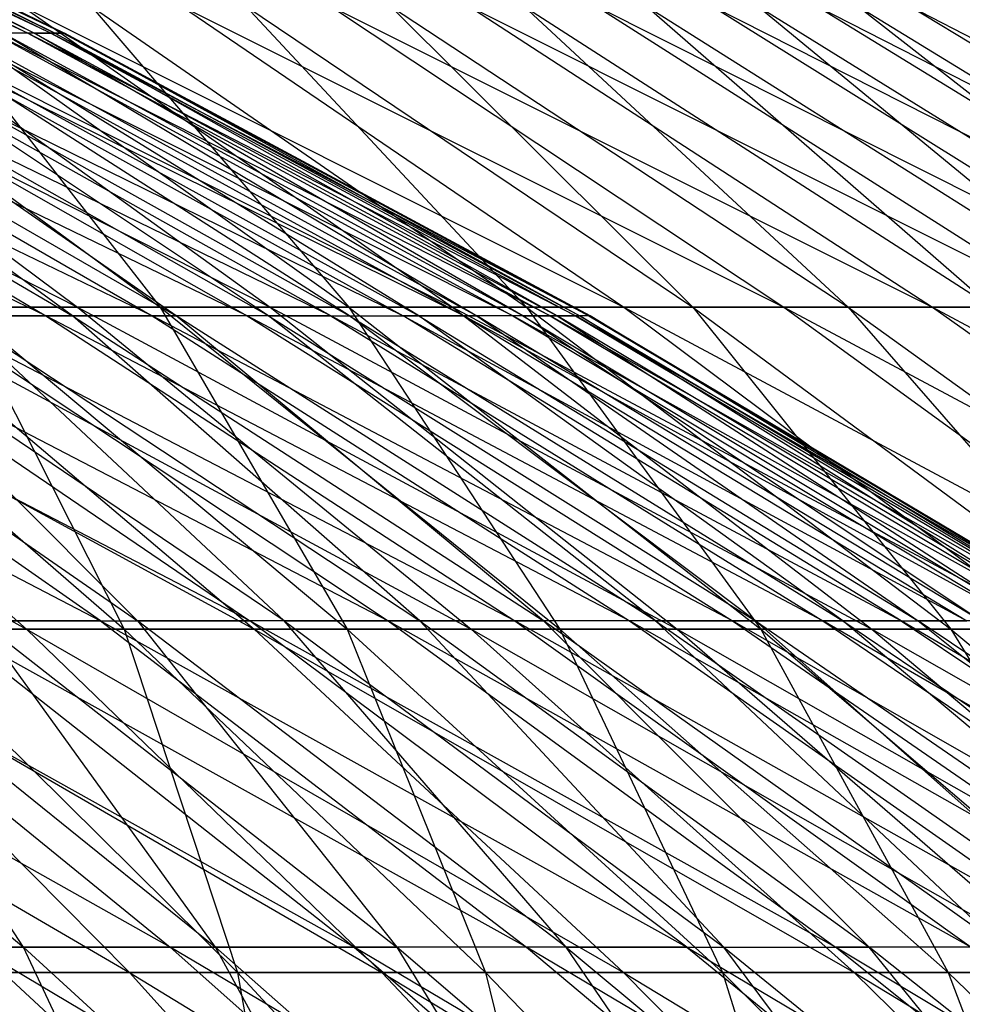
# Model space of a CAD drawing. Extents: x -125 to 125, y -143 to 0.
# Tile 332 of 406: x 23.85 to 27.79, y -34.46 to -30.35. Entities that reach past the tile are written whole.
import ezdxf

# ---------------------------------------------------------------- set-up
doc = ezdxf.new("R2010")
doc.units = 0
doc.header["$LTSCALE"] = 25.4
doc.layers.get('0').update_dxf_attribs({"linetype": 'CONTINUOUS'})

# ---------------------------------------------------------------- blocks, each defined once
blk = doc.blocks.new('NL2500027000_STL_3')
at = {"color": 0}
for p, q in [((23.8809, -30.4036, 2.7427), (21.5215, -29.3158, 3.4285)), ((23.8809, -30.4036, 2.7427), (21.5215, -29.3158, 3.4285)), ((23.9778, -30.4036, 1.6984), (21.6506, -29.3158, 2.4865)), ((21.6506, -29.3158, 2.4865), (23.8809, -30.4036, 2.7427)), ((21.6506, -29.3158, 2.4865), (23.8809, -30.4036, 2.7427)), ((23.9778, -30.4036, 1.6984), (21.6506, -29.3158, 2.4865)), ((23.9085, -30.4036, -2.4911), (21.6756, -29.3158, -2.2585)), ((23.9085, -30.4036, -2.4911), (21.6756, -29.3158, -2.2585)), ((24.0291, -30.4036, 0.6509), (21.7385, -29.3158, 1.5398)), ((21.7385, -29.3158, 1.5398), (23.9778, -30.4036, 1.6984)), ((21.7385, -29.3158, 1.5398), (23.9778, -30.4036, 1.6984)), ((24.0291, -30.4036, 0.6509), (21.7385, -29.3158, 1.5398)), ((23.9085, -30.4036, -2.4911), (21.7535, -29.3158, -1.3109)), ((21.7535, -29.3158, -1.3109), (23.9944, -30.4036, -1.4459)), ((21.7535, -29.3158, -1.3109), (23.9944, -30.4036, -1.4459)), ((23.9085, -30.4036, -2.4911), (21.7535, -29.3158, -1.3109)), ((24.0291, -30.4036, 0.6509), (21.7849, -29.3158, 0.5901)), ((21.7849, -29.3158, 0.5901), (24.0346, -30.4036, -0.3979)), ((24.0291, -30.4036, 0.6509), (21.7849, -29.3158, 0.5901)), ((21.7849, -29.3158, 0.5901), (24.0346, -30.4036, -0.3979)), ((23.9944, -30.4036, -1.4459), (21.7899, -29.3158, -0.3607)), ((21.7899, -29.3158, -0.3607), (24.0346, -30.4036, -0.3979)), ((21.7899, -29.3158, -0.3607), (24.0346, -30.4036, -0.3979)), ((23.9944, -30.4036, -1.4459), (21.7899, -29.3158, -0.3607)), ((21.6114, -30.2918, 19.1775), (24.0884, -31.548, 19.6243)), ((21.6114, -30.2918, 19.1775), (24.0884, -31.548, 19.6243)), ((22.4007, -30.2918, 18.2494), (24.8943, -31.548, 18.5914)), ((22.4007, -30.2918, 18.2494), (24.8943, -31.548, 18.5914)), ((22.4007, -30.2918, 18.2494), (24.0884, -31.548, 19.6243)), ((22.4007, -30.2918, 18.2494), (24.0884, -31.548, 19.6243)), ((22.7228, -30.2918, -17.8467), (24.4348, -31.548, -19.1913)), ((22.7228, -30.2918, -17.8467), (24.4348, -31.548, -19.1913)), ((23.1501, -30.2918, 17.2888), (25.6559, -31.548, 17.5254)), ((23.1501, -30.2918, 17.2888), (25.6559, -31.548, 17.5254)), ((23.1501, -30.2918, 17.2888), (24.8943, -31.548, 18.5914)), ((23.1501, -30.2918, 17.2888), (24.8943, -31.548, 18.5914)), ((23.455, -30.2918, -16.8729), (24.4348, -31.548, -19.1913)), ((23.455, -30.2918, -16.8729), (24.4348, -31.548, -19.1913)), ((23.455, -30.2918, -16.8729), (25.2221, -31.548, -18.1442)), ((23.455, -30.2918, -16.8729), (25.2221, -31.548, -18.1442)), ((23.8584, -30.2918, 16.2975), (26.3719, -31.548, 16.4282)), ((23.8584, -30.2918, 16.2975), (26.3719, -31.548, 16.4282)), ((23.8584, -30.2918, 16.2975), (25.6559, -31.548, 17.5254)), ((23.8584, -30.2918, 16.2975), (25.6559, -31.548, 17.5254)), ((24.1454, -30.2918, -15.8692), (25.2221, -31.548, -18.1442)), ((24.1454, -30.2918, -15.8692), (25.2221, -31.548, -18.1442)), ((24.1454, -30.2918, -15.8692), (25.9645, -31.548, -17.0648)), ((24.1454, -30.2918, -15.8692), (25.9645, -31.548, -17.0648)), ((24.5242, -30.2918, 15.2772), (27.041, -31.548, 15.3019)), ((24.5242, -30.2918, 15.2772), (27.041, -31.548, 15.3019)), ((24.5242, -30.2918, 15.2772), (26.3719, -31.548, 16.4282)), ((24.5242, -30.2918, 15.2772), (26.3719, -31.548, 16.4282)), ((24.7929, -30.2918, -14.8372), (25.9645, -31.548, -17.0648)), ((24.7929, -30.2918, -14.8372), (25.9645, -31.548, -17.0648)), ((24.7929, -30.2918, -14.8372), (26.6609, -31.548, -15.955)), ((24.7929, -30.2918, -14.8372), (26.6609, -31.548, -15.955)), ((25.1464, -30.2918, 14.2298), (27.662, -31.548, 14.1483)), ((25.1464, -30.2918, 14.2298), (27.662, -31.548, 14.1483)), ((25.1464, -30.2918, 14.2298), (27.041, -31.548, 15.3019)), ((25.1464, -30.2918, 14.2298), (27.041, -31.548, 15.3019)), ((25.3964, -30.2918, -13.7788), (26.6609, -31.548, -15.955)), ((25.3964, -30.2918, -13.7788), (26.6609, -31.548, -15.955)), ((25.3964, -30.2918, -13.7788), (27.3098, -31.548, -14.8169)), ((25.3964, -30.2918, -13.7788), (27.3098, -31.548, -14.8169)), ((25.724, -30.2918, 13.1571), (28.2339, -31.548, 12.9696)), ((25.724, -30.2918, 13.1571), (28.2339, -31.548, 12.9696)), ((25.724, -30.2918, 13.1571), (27.662, -31.548, 14.1483)), ((25.724, -30.2918, 13.1571), (27.662, -31.548, 14.1483)), ((25.9547, -30.2918, -12.6959), (27.3098, -31.548, -14.8169)), ((25.9547, -30.2918, -12.6959), (27.3098, -31.548, -14.8169)), ((25.9547, -30.2918, -12.6959), (27.9101, -31.548, -13.6524)), ((25.9547, -30.2918, -12.6959), (27.9101, -31.548, -13.6524)), ((26.2558, -30.2918, 12.0609), (28.7555, -31.548, 11.7679)), ((26.2558, -30.2918, 12.0609), (28.7555, -31.548, 11.7679)), ((26.2558, -30.2918, 12.0609), (28.2339, -31.548, 12.9696)), ((26.2558, -30.2918, 12.0609), (28.2339, -31.548, 12.9696)), ((26.4668, -30.2918, -11.5905), (27.9101, -31.548, -13.6524)), ((26.4668, -30.2918, -11.5905), (27.9101, -31.548, -13.6524)), ((26.4668, -30.2918, -11.5905), (28.4608, -31.548, -12.4637)), ((26.4668, -30.2918, -11.5905), (28.4608, -31.548, -12.4637)), ((26.7409, -30.2918, 10.9434), (29.2261, -31.548, 10.5452)), ((26.7409, -30.2918, 10.9434), (29.2261, -31.548, 10.5452)), ((26.7409, -30.2918, 10.9434), (28.7555, -31.548, 11.7679)), ((26.7409, -30.2918, 10.9434), (28.7555, -31.548, 11.7679)), ((26.9319, -30.2918, -10.4644), (28.4608, -31.548, -12.4637)), ((26.9319, -30.2918, -10.4644), (28.4608, -31.548, -12.4637)), ((26.9319, -30.2918, -10.4644), (28.961, -31.548, -11.2528)), ((26.9319, -30.2918, -10.4644), (28.961, -31.548, -11.2528)), ((27.1784, -30.2918, 9.8063), (29.6446, -31.548, 9.3037)), ((27.1784, -30.2918, 9.8063), (29.6446, -31.548, 9.3037)), ((27.1784, -30.2918, 9.8063), (29.2261, -31.548, 10.5452)), ((27.1784, -30.2918, 9.8063), (29.2261, -31.548, 10.5452)), ((27.3491, -30.2918, -9.3198), (28.961, -31.548, -11.2528)), ((27.3491, -30.2918, -9.3198), (28.961, -31.548, -11.2528)), ((27.3491, -30.2918, -9.3198), (29.4096, -31.548, -10.0219)), ((27.3491, -30.2918, -9.3198), (29.4096, -31.548, -10.0219)), ((27.5677, -30.2918, 8.6519), (30.0105, -31.548, 8.0457)), ((27.5677, -30.2918, 8.6519), (30.0105, -31.548, 8.0457)), ((27.5677, -30.2918, 8.6519), (29.6446, -31.548, 9.3037)), ((27.5677, -30.2918, 8.6519), (29.6446, -31.548, 9.3037)), ((23.9572, -31.5853, 10.6923), (21.5027, -30.4036, 10.745)), ((23.9572, -31.5853, 10.6923), (21.5027, -30.4036, 10.745)), ((24.4008, -31.5853, 9.6371), (21.9509, -30.4036, 9.7969)), ((21.9509, -30.4036, 9.7969), (23.9572, -31.5853, 10.6923)), ((21.9509, -30.4036, 9.7969), (23.9572, -31.5853, 10.6923)), ((24.4008, -31.5853, 9.6371), (21.9509, -30.4036, 9.7969)), ((22.0528, -30.4036, -9.5653), (24.0684, -31.5853, -10.4395)), ((22.0528, -30.4036, -9.5653), (24.0684, -31.5853, -10.4395)), ((24.7979, -31.5853, 8.5636), (22.3574, -30.4036, 8.83)), ((22.3574, -30.4036, 8.83), (24.4008, -31.5853, 9.6371)), ((22.3574, -30.4036, 8.83), (24.4008, -31.5853, 9.6371)), ((24.7979, -31.5853, 8.5636), (22.3574, -30.4036, 8.83)), ((24.0684, -31.5853, -10.4395), (22.4491, -30.4036, -8.5942)), ((22.4491, -30.4036, -8.5942), (24.5009, -31.5853, -9.3797)), ((22.4491, -30.4036, -8.5942), (24.5009, -31.5853, -9.3797)), ((24.0684, -31.5853, -10.4395), (22.4491, -30.4036, -8.5942)), ((25.1479, -31.5853, 7.4737), (22.7213, -30.4036, 7.8464)), ((22.7213, -30.4036, 7.8464), (24.7979, -31.5853, 8.5636)), ((22.7213, -30.4036, 7.8464), (24.7979, -31.5853, 8.5636)), ((25.1479, -31.5853, 7.4737), (22.7213, -30.4036, 7.8464)), ((24.5009, -31.5853, -9.3797), (22.8026, -30.4036, -7.6068)), ((24.8867, -31.5853, -8.3021), (22.8026, -30.4036, -7.6068)), ((24.5009, -31.5853, -9.3797), (22.8026, -30.4036, -7.6068)), ((24.8867, -31.5853, -8.3021), (22.8026, -30.4036, -7.6068)), ((25.1479, -31.5853, 7.4737), (23.0419, -30.4036, 6.8479)), ((23.0419, -30.4036, 6.8479), (25.4499, -31.5853, 6.3697)), ((25.1479, -31.5853, 7.4737), (23.0419, -30.4036, 6.8479)), ((23.0419, -30.4036, 6.8479), (25.4499, -31.5853, 6.3697)), ((24.8867, -31.5853, -8.3021), (23.1127, -30.4036, -6.605)), ((23.1127, -30.4036, -6.605), (25.2251, -31.5853, -7.2086)), ((23.1127, -30.4036, -6.605), (25.2251, -31.5853, -7.2086)), ((24.8867, -31.5853, -8.3021), (23.1127, -30.4036, -6.605)), ((25.7035, -31.5853, 5.2535), (23.3187, -30.4036, 5.8363)), ((23.3187, -30.4036, 5.8363), (25.4499, -31.5853, 6.3697)), ((23.3187, -30.4036, 5.8363), (25.4499, -31.5853, 6.3697)), ((25.7035, -31.5853, 5.2535), (23.3187, -30.4036, 5.8363)), ((25.2251, -31.5853, -7.2086), (23.3788, -30.4036, -5.5905)), ((23.3788, -30.4036, -5.5905), (25.5155, -31.5853, -6.1015)), ((23.3788, -30.4036, -5.5905), (25.5155, -31.5853, -6.1015)), ((25.2251, -31.5853, -7.2086), (23.3788, -30.4036, -5.5905)), ((25.9082, -31.5853, 4.1274), (23.551, -30.4036, 4.8136)), ((23.551, -30.4036, 4.8136), (25.7035, -31.5853, 5.2535)), ((23.551, -30.4036, 4.8136), (25.7035, -31.5853, 5.2535)), ((25.9082, -31.5853, 4.1274), (23.551, -30.4036, 4.8136)), ((25.5155, -31.5853, -6.1015), (23.6004, -30.4036, -4.5654)), ((23.6004, -30.4036, -4.5654), (25.7574, -31.5853, -4.9827)), ((23.6004, -30.4036, -4.5654), (25.7574, -31.5853, -4.9827)), ((25.5155, -31.5853, -6.1015), (23.6004, -30.4036, -4.5654)), ((23.8809, -30.4036, 2.7427), (23.7386, -30.4036, 3.7817)), ((23.8809, -30.4036, 2.7427), (23.7386, -30.4036, 3.7817)), ((26.0636, -31.5853, 2.9933), (23.7386, -30.4036, 3.7817)), ((23.7386, -30.4036, 3.7817), (25.9082, -31.5853, 4.1274)), ((23.7386, -30.4036, 3.7817), (25.9082, -31.5853, 4.1274)), ((26.0636, -31.5853, 2.9933), (23.7386, -30.4036, 3.7817)), ((25.9502, -31.5853, -3.8544), (23.7771, -30.4036, -3.5316)), ((23.7771, -30.4036, -3.5316), (25.7574, -31.5853, -4.9827)), ((25.9502, -31.5853, -3.8544), (23.7771, -30.4036, -3.5316)), ((23.9085, -30.4036, -2.4911), (23.7771, -30.4036, -3.5316)), ((23.9085, -30.4036, -2.4911), (23.7771, -30.4036, -3.5316)), ((23.7771, -30.4036, -3.5316), (25.7574, -31.5853, -4.9827)), ((23.9778, -30.4036, 1.6984), (23.8809, -30.4036, 2.7427)), ((23.9778, -30.4036, 1.6984), (23.8809, -30.4036, 2.7427)), ((26.1694, -31.5853, 1.8536), (23.8809, -30.4036, 2.7427)), ((23.8809, -30.4036, 2.7427), (26.0636, -31.5853, 2.9933)), ((23.8809, -30.4036, 2.7427), (26.0636, -31.5853, 2.9933)), ((26.1694, -31.5853, 1.8536), (23.8809, -30.4036, 2.7427)), ((25.9502, -31.5853, -3.8544), (23.9085, -30.4036, -2.4911)), ((23.9085, -30.4036, -2.4911), (23.9944, -30.4036, -1.4459)), ((23.9085, -30.4036, -2.4911), (23.9944, -30.4036, -1.4459)), ((23.9085, -30.4036, -2.4911), (26.0937, -31.5853, -2.7188)), ((23.9085, -30.4036, -2.4911), (26.0937, -31.5853, -2.7188)), ((25.9502, -31.5853, -3.8544), (23.9085, -30.4036, -2.4911)), ((24.0291, -30.4036, 0.6509), (23.9778, -30.4036, 1.6984)), ((24.0291, -30.4036, 0.6509), (23.9778, -30.4036, 1.6984)), ((26.2253, -31.5853, 0.7103), (23.9778, -30.4036, 1.6984)), ((23.9778, -30.4036, 1.6984), (26.1694, -31.5853, 1.8536)), ((23.9778, -30.4036, 1.6984), (26.1694, -31.5853, 1.8536)), ((26.2253, -31.5853, 0.7103), (23.9778, -30.4036, 1.6984)), ((26.0937, -31.5853, -2.7188), (23.9944, -30.4036, -1.4459)), ((23.9944, -30.4036, -1.4459), (24.0346, -30.4036, -0.3979)), ((23.9944, -30.4036, -1.4459), (24.0346, -30.4036, -0.3979)), ((23.9944, -30.4036, -1.4459), (26.1874, -31.5853, -1.5781)), ((26.0937, -31.5853, -2.7188), (23.9944, -30.4036, -1.4459)), ((23.9944, -30.4036, -1.4459), (26.1874, -31.5853, -1.5781)), ((26.2313, -31.5853, -0.4343), (24.0291, -30.4036, 0.6509)), ((24.0291, -30.4036, 0.6509), (24.0346, -30.4036, -0.3979)), ((24.0291, -30.4036, 0.6509), (24.0346, -30.4036, -0.3979)), ((24.0291, -30.4036, 0.6509), (26.2253, -31.5853, 0.7103)), ((24.0291, -30.4036, 0.6509), (26.2253, -31.5853, 0.7103)), ((26.2313, -31.5853, -0.4343), (24.0291, -30.4036, 0.6509)), ((26.2313, -31.5853, -0.4343), (24.0346, -30.4036, -0.3979)), ((24.0346, -30.4036, -0.3979), (26.1874, -31.5853, -1.5781)), ((26.2313, -31.5853, -0.4343), (24.0346, -30.4036, -0.3979)), ((24.0346, -30.4036, -0.3979), (26.1874, -31.5853, -1.5781)), ((21.4199, -31.548, 22.5067), (23.8763, -32.8942, 23.0581)), ((21.4199, -31.548, 22.5067), (23.8763, -32.8942, 23.0581)), ((22.3497, -31.548, 21.5837), (24.8271, -32.8942, 22.031)), ((22.3497, -31.548, 21.5837), (24.8271, -32.8942, 22.031)), ((22.3497, -31.548, 21.5837), (23.8763, -32.8942, 23.0581)), ((22.3497, -31.548, 21.5837), (23.8763, -32.8942, 23.0581)), ((22.7313, -31.548, -21.1814), (24.284, -32.8942, -22.6283)), ((22.7313, -31.548, -21.1814), (24.284, -32.8942, -22.6283)), ((23.2397, -31.548, 20.6223), (24.0884, -31.548, 19.6243)), ((23.2397, -31.548, 20.6223), (24.0884, -31.548, 19.6243)), ((23.2397, -31.548, 20.6223), (25.7338, -32.8942, 20.9648)), ((23.2397, -31.548, 20.6223), (25.7338, -32.8942, 20.9648)), ((23.2397, -31.548, 20.6223), (24.8271, -32.8942, 22.031)), ((23.2397, -31.548, 20.6223), (24.8271, -32.8942, 22.031)), ((24.4348, -31.548, -19.1913), (23.604, -31.548, -20.2043)), ((23.604, -31.548, -20.2043), (24.284, -32.8942, -22.6283)), ((23.604, -31.548, -20.2043), (24.284, -32.8942, -22.6283)), ((23.604, -31.548, -20.2043), (25.2163, -32.8942, -21.5844)), ((23.604, -31.548, -20.2043), (25.2163, -32.8942, -21.5844)), ((24.4348, -31.548, -19.1913), (23.604, -31.548, -20.2043)), ((24.0884, -31.548, 19.6243), (24.8943, -31.548, 18.5914)), ((24.0884, -31.548, 19.6243), (24.8943, -31.548, 18.5914)), ((24.0884, -31.548, 19.6243), (26.5947, -32.8942, 19.8613)), ((24.0884, -31.548, 19.6243), (26.5947, -32.8942, 19.8613)), ((24.0884, -31.548, 19.6243), (25.7338, -32.8942, 20.9648)), ((24.0884, -31.548, 19.6243), (25.7338, -32.8942, 20.9648)), ((25.2221, -31.548, -18.1442), (24.4348, -31.548, -19.1913)), ((24.4348, -31.548, -19.1913), (25.2163, -32.8942, -21.5844)), ((24.4348, -31.548, -19.1913), (25.2163, -32.8942, -21.5844)), ((24.4348, -31.548, -19.1913), (26.1038, -32.8942, -20.5022)), ((24.4348, -31.548, -19.1913), (26.1038, -32.8942, -20.5022)), ((25.2221, -31.548, -18.1442), (24.4348, -31.548, -19.1913)), ((24.8943, -31.548, 18.5914), (25.6559, -31.548, 17.5254)), ((24.8943, -31.548, 18.5914), (25.6559, -31.548, 17.5254)), ((24.8943, -31.548, 18.5914), (27.4084, -32.8942, 18.7225)), ((24.8943, -31.548, 18.5914), (27.4084, -32.8942, 18.7225)), ((24.8943, -31.548, 18.5914), (26.5947, -32.8942, 19.8613)), ((24.8943, -31.548, 18.5914), (26.5947, -32.8942, 19.8613)), ((25.9645, -31.548, -17.0648), (25.2221, -31.548, -18.1442)), ((25.2221, -31.548, -18.1442), (26.1038, -32.8942, -20.5022)), ((25.2221, -31.548, -18.1442), (26.1038, -32.8942, -20.5022)), ((25.2221, -31.548, -18.1442), (26.9449, -32.8942, -19.3836)), ((25.2221, -31.548, -18.1442), (26.9449, -32.8942, -19.3836)), ((25.9645, -31.548, -17.0648), (25.2221, -31.548, -18.1442)), ((25.6559, -31.548, 17.5254), (26.3719, -31.548, 16.4282)), ((25.6559, -31.548, 17.5254), (26.3719, -31.548, 16.4282)), ((25.6559, -31.548, 17.5254), (28.1733, -32.8942, 17.5504)), ((25.6559, -31.548, 17.5254), (28.1733, -32.8942, 17.5504)), ((25.6559, -31.548, 17.5254), (27.4084, -32.8942, 18.7225)), ((25.6559, -31.548, 17.5254), (27.4084, -32.8942, 18.7225)), ((26.6609, -31.548, -15.955), (25.9645, -31.548, -17.0648)), ((25.9645, -31.548, -17.0648), (26.9449, -32.8942, -19.3836)), ((25.9645, -31.548, -17.0648), (26.9449, -32.8942, -19.3836)), ((25.9645, -31.548, -17.0648), (27.7381, -32.8942, -18.2304)), ((25.9645, -31.548, -17.0648), (27.7381, -32.8942, -18.2304)), ((26.6609, -31.548, -15.955), (25.9645, -31.548, -17.0648)), ((26.3719, -31.548, 16.4282), (27.041, -31.548, 15.3019)), ((26.3719, -31.548, 16.4282), (27.041, -31.548, 15.3019)), ((26.3719, -31.548, 16.4282), (28.8881, -32.8942, 16.3471)), ((26.3719, -31.548, 16.4282), (28.8881, -32.8942, 16.3471)), ((26.3719, -31.548, 16.4282), (28.1733, -32.8942, 17.5504)), ((26.3719, -31.548, 16.4282), (28.1733, -32.8942, 17.5504)), ((27.3098, -31.548, -14.8169), (26.6609, -31.548, -15.955)), ((26.6609, -31.548, -15.955), (27.7381, -32.8942, -18.2304)), ((26.6609, -31.548, -15.955), (27.7381, -32.8942, -18.2304)), ((26.6609, -31.548, -15.955), (28.482, -32.8942, -17.0449)), ((26.6609, -31.548, -15.955), (28.482, -32.8942, -17.0449)), ((27.3098, -31.548, -14.8169), (26.6609, -31.548, -15.955)), ((27.041, -31.548, 15.3019), (27.662, -31.548, 14.1483)), ((27.041, -31.548, 15.3019), (27.662, -31.548, 14.1483)), ((27.041, -31.548, 15.3019), (29.5516, -32.8942, 15.1148)), ((27.041, -31.548, 15.3019), (29.5516, -32.8942, 15.1148)), ((27.041, -31.548, 15.3019), (28.8881, -32.8942, 16.3471)), ((27.041, -31.548, 15.3019), (28.8881, -32.8942, 16.3471)), ((27.9101, -31.548, -13.6524), (27.3098, -31.548, -14.8169)), ((27.3098, -31.548, -14.8169), (28.482, -32.8942, -17.0449)), ((27.3098, -31.548, -14.8169), (28.482, -32.8942, -17.0449)), ((27.3098, -31.548, -14.8169), (29.1752, -32.8942, -15.829)), ((27.3098, -31.548, -14.8169), (29.1752, -32.8942, -15.829)), ((27.9101, -31.548, -13.6524), (27.3098, -31.548, -14.8169)), ((27.662, -31.548, 14.1483), (28.2339, -31.548, 12.9696)), ((27.662, -31.548, 14.1483), (28.2339, -31.548, 12.9696)), ((27.662, -31.548, 14.1483), (30.1625, -32.8942, 13.8556)), ((27.662, -31.548, 14.1483), (30.1625, -32.8942, 13.8556)), ((27.662, -31.548, 14.1483), (29.5516, -32.8942, 15.1148)), ((27.662, -31.548, 14.1483), (29.5516, -32.8942, 15.1148)), ((21.7365, -31.5853, 14.6899), (24.1846, -32.8588, 14.8503)), ((21.7365, -31.5853, 14.6899), (24.1846, -32.8588, 14.8503)), ((24.8093, -32.8588, 13.7812), (22.3566, -31.5853, 13.7278)), ((24.1846, -32.8588, 14.8503), (22.3566, -31.5853, 13.7278)), ((24.8093, -32.8588, 13.7812), (22.3566, -31.5853, 13.7278)), ((24.1846, -32.8588, 14.8503), (22.3566, -31.5853, 13.7278)), ((22.4999, -31.5853, -13.4918), (24.3396, -32.8588, -14.5949)), ((22.4999, -31.5853, -13.4918), (24.3396, -32.8588, -14.5949)), ((22.9341, -31.5853, 12.7396), (24.8093, -32.8588, 13.7812)), ((22.9341, -31.5853, 12.7396), (24.8093, -32.8588, 13.7812)), ((22.9341, -31.5853, 12.7396), (25.3868, -32.8588, 12.6859)), ((22.9341, -31.5853, 12.7396), (25.3868, -32.8588, 12.6859)), ((24.953, -32.8588, -13.5193), (23.0669, -31.5853, -12.4975)), ((23.0669, -31.5853, -12.4975), (24.3396, -32.8588, -14.5949)), ((24.953, -32.8588, -13.5193), (23.0669, -31.5853, -12.4975)), ((23.0669, -31.5853, -12.4975), (24.3396, -32.8588, -14.5949)), ((23.9572, -31.5853, 10.6923), (23.468, -31.5853, 11.7271)), ((23.9572, -31.5853, 10.6923), (23.468, -31.5853, 11.7271)), ((25.916, -32.8588, 11.5665), (23.468, -31.5853, 11.7271)), ((23.468, -31.5853, 11.7271), (25.3868, -32.8588, 12.6859)), ((23.468, -31.5853, 11.7271), (25.3868, -32.8588, 12.6859)), ((25.916, -32.8588, 11.5665), (23.468, -31.5853, 11.7271)), ((24.953, -32.8588, -13.5193), (23.5901, -31.5853, -11.4794)), ((23.5901, -31.5853, -11.4794), (24.0684, -31.5853, -10.4395)), ((23.5901, -31.5853, -11.4794), (24.0684, -31.5853, -10.4395)), ((23.5901, -31.5853, -11.4794), (25.519, -32.8588, -12.418)), ((23.5901, -31.5853, -11.4794), (25.519, -32.8588, -12.418)), ((24.953, -32.8588, -13.5193), (23.5901, -31.5853, -11.4794)), ((24.4008, -31.5853, 9.6371), (23.9572, -31.5853, 10.6923)), ((24.4008, -31.5853, 9.6371), (23.9572, -31.5853, 10.6923)), ((26.3959, -32.8588, 10.4251), (23.9572, -31.5853, 10.6923)), ((23.9572, -31.5853, 10.6923), (25.916, -32.8588, 11.5665)), ((23.9572, -31.5853, 10.6923), (25.916, -32.8588, 11.5665)), ((26.3959, -32.8588, 10.4251), (23.9572, -31.5853, 10.6923)), ((25.519, -32.8588, -12.418), (24.0684, -31.5853, -10.4395)), ((24.0684, -31.5853, -10.4395), (24.5009, -31.5853, -9.3797)), ((24.0684, -31.5853, -10.4395), (24.5009, -31.5853, -9.3797)), ((24.0684, -31.5853, -10.4395), (26.0363, -32.8588, -11.2931)), ((24.0684, -31.5853, -10.4395), (26.0363, -32.8588, -11.2931)), ((25.519, -32.8588, -12.418), (24.0684, -31.5853, -10.4395)), ((24.7979, -31.5853, 8.5636), (24.4008, -31.5853, 9.6371)), ((24.7979, -31.5853, 8.5636), (24.4008, -31.5853, 9.6371)), ((26.8255, -32.8588, 9.2638), (24.4008, -31.5853, 9.6371)), ((24.4008, -31.5853, 9.6371), (26.3959, -32.8588, 10.4251)), ((24.4008, -31.5853, 9.6371), (26.3959, -32.8588, 10.4251)), ((26.8255, -32.8588, 9.2638), (24.4008, -31.5853, 9.6371)), ((26.0363, -32.8588, -11.2931), (24.5009, -31.5853, -9.3797)), ((26.5042, -32.8588, -10.1467), (24.5009, -31.5853, -9.3797)), ((26.0363, -32.8588, -11.2931), (24.5009, -31.5853, -9.3797)), ((26.5042, -32.8588, -10.1467), (24.5009, -31.5853, -9.3797)), ((24.8867, -31.5853, -8.3021), (24.5009, -31.5853, -9.3797)), ((24.8867, -31.5853, -8.3021), (24.5009, -31.5853, -9.3797)), ((25.1479, -31.5853, 7.4737), (24.7979, -31.5853, 8.5636)), ((25.1479, -31.5853, 7.4737), (24.7979, -31.5853, 8.5636)), ((27.2041, -32.8588, 8.0848), (24.7979, -31.5853, 8.5636)), ((24.7979, -31.5853, 8.5636), (26.8255, -32.8588, 9.2638)), ((24.7979, -31.5853, 8.5636), (26.8255, -32.8588, 9.2638)), ((27.2041, -32.8588, 8.0848), (24.7979, -31.5853, 8.5636)), ((26.5042, -32.8588, -10.1467), (24.8867, -31.5853, -8.3021)), ((24.8867, -31.5853, -8.3021), (25.2251, -31.5853, -7.2086)), ((24.8867, -31.5853, -8.3021), (25.2251, -31.5853, -7.2086)), ((24.8867, -31.5853, -8.3021), (26.9215, -32.8588, -8.9809)), ((24.8867, -31.5853, -8.3021), (26.9215, -32.8588, -8.9809)), ((26.5042, -32.8588, -10.1467), (24.8867, -31.5853, -8.3021)), ((27.5308, -32.8588, 6.8905), (25.1479, -31.5853, 7.4737)), ((25.1479, -31.5853, 7.4737), (25.4499, -31.5853, 6.3697)), ((25.1479, -31.5853, 7.4737), (25.4499, -31.5853, 6.3697)), ((25.1479, -31.5853, 7.4737), (27.2041, -32.8588, 8.0848)), ((25.1479, -31.5853, 7.4737), (27.2041, -32.8588, 8.0848)), ((27.5308, -32.8588, 6.8905), (25.1479, -31.5853, 7.4737)), ((26.9215, -32.8588, -8.9809), (25.2251, -31.5853, -7.2086)), ((25.2251, -31.5853, -7.2086), (25.5155, -31.5853, -6.1015)), ((25.2251, -31.5853, -7.2086), (25.5155, -31.5853, -6.1015)), ((25.2251, -31.5853, -7.2086), (27.2876, -32.8588, -7.7981)), ((25.2251, -31.5853, -7.2086), (27.2876, -32.8588, -7.7981)), ((26.9215, -32.8588, -8.9809), (25.2251, -31.5853, -7.2086)), ((27.5308, -32.8588, 6.8905), (25.4499, -31.5853, 6.3697)), ((25.4499, -31.5853, 6.3697), (27.8052, -32.8588, 5.6831)), ((27.5308, -32.8588, 6.8905), (25.4499, -31.5853, 6.3697)), ((25.7035, -31.5853, 5.2535), (25.4499, -31.5853, 6.3697)), ((25.7035, -31.5853, 5.2535), (25.4499, -31.5853, 6.3697)), ((25.4499, -31.5853, 6.3697), (27.8052, -32.8588, 5.6831)), ((27.2876, -32.8588, -7.7981), (25.5155, -31.5853, -6.1015)), ((25.5155, -31.5853, -6.1015), (25.7574, -31.5853, -4.9827)), ((25.5155, -31.5853, -6.1015), (25.7574, -31.5853, -4.9827)), ((25.5155, -31.5853, -6.1015), (27.6018, -32.8588, -6.6004)), ((25.5155, -31.5853, -6.1015), (27.6018, -32.8588, -6.6004)), ((27.2876, -32.8588, -7.7981), (25.5155, -31.5853, -6.1015)), ((25.9082, -31.5853, 4.1274), (25.7035, -31.5853, 5.2535)), ((25.9082, -31.5853, 4.1274), (25.7035, -31.5853, 5.2535)), ((28.0266, -32.8588, 4.4648), (25.7035, -31.5853, 5.2535)), ((25.7035, -31.5853, 5.2535), (27.8052, -32.8588, 5.6831)), ((25.7035, -31.5853, 5.2535), (27.8052, -32.8588, 5.6831)), ((28.0266, -32.8588, 4.4648), (25.7035, -31.5853, 5.2535)), ((27.8634, -32.8588, -5.3901), (25.7574, -31.5853, -4.9827)), ((25.7574, -31.5853, -4.9827), (27.6018, -32.8588, -6.6004)), ((27.8634, -32.8588, -5.3901), (25.7574, -31.5853, -4.9827)), ((25.9502, -31.5853, -3.8544), (25.7574, -31.5853, -4.9827)), ((25.9502, -31.5853, -3.8544), (25.7574, -31.5853, -4.9827)), ((25.7574, -31.5853, -4.9827), (27.6018, -32.8588, -6.6004)), ((26.0636, -31.5853, 2.9933), (25.9082, -31.5853, 4.1274)), ((26.0636, -31.5853, 2.9933), (25.9082, -31.5853, 4.1274)), ((28.1947, -32.8588, 3.2381), (25.9082, -31.5853, 4.1274)), ((25.9082, -31.5853, 4.1274), (28.0266, -32.8588, 4.4648)), ((25.9082, -31.5853, 4.1274), (28.0266, -32.8588, 4.4648)), ((28.1947, -32.8588, 3.2381), (25.9082, -31.5853, 4.1274)), ((27.8634, -32.8588, -5.3901), (25.9502, -31.5853, -3.8544)), ((25.9502, -31.5853, -3.8544), (26.0937, -31.5853, -2.7188)), ((25.9502, -31.5853, -3.8544), (26.0937, -31.5853, -2.7188)), ((25.9502, -31.5853, -3.8544), (28.072, -32.8588, -4.1696)), ((25.9502, -31.5853, -3.8544), (28.072, -32.8588, -4.1696)), ((27.8634, -32.8588, -5.3901), (25.9502, -31.5853, -3.8544)), ((26.1694, -31.5853, 1.8536), (26.0636, -31.5853, 2.9933)), ((26.1694, -31.5853, 1.8536), (26.0636, -31.5853, 2.9933)), ((28.3091, -32.8588, 2.0052), (26.0636, -31.5853, 2.9933)), ((26.0636, -31.5853, 2.9933), (28.1947, -32.8588, 3.2381)), ((26.0636, -31.5853, 2.9933), (28.1947, -32.8588, 3.2381)), ((28.3091, -32.8588, 2.0052), (26.0636, -31.5853, 2.9933)), ((26.0937, -31.5853, -2.7188), (28.072, -32.8588, -4.1696)), ((28.2272, -32.8588, -2.9411), (26.0937, -31.5853, -2.7188)), ((26.0937, -31.5853, -2.7188), (28.072, -32.8588, -4.1696)), ((26.0937, -31.5853, -2.7188), (26.1874, -31.5853, -1.5781)), ((26.0937, -31.5853, -2.7188), (26.1874, -31.5853, -1.5781)), ((28.2272, -32.8588, -2.9411), (26.0937, -31.5853, -2.7188)), ((26.2253, -31.5853, 0.7103), (26.1694, -31.5853, 1.8536)), ((26.2253, -31.5853, 0.7103), (26.1694, -31.5853, 1.8536)), ((28.3696, -32.8588, 0.7684), (26.1694, -31.5853, 1.8536)), ((26.1694, -31.5853, 1.8536), (28.3091, -32.8588, 2.0052)), ((26.1694, -31.5853, 1.8536), (28.3091, -32.8588, 2.0052)), ((28.3696, -32.8588, 0.7684), (26.1694, -31.5853, 1.8536)), ((26.2313, -31.5853, -0.4343), (26.1874, -31.5853, -1.5781)), ((26.1874, -31.5853, -1.5781), (28.3286, -32.8588, -1.7071)), ((26.2313, -31.5853, -0.4343), (26.1874, -31.5853, -1.5781)), ((28.2272, -32.8588, -2.9411), (26.1874, -31.5853, -1.5781)), ((28.2272, -32.8588, -2.9411), (26.1874, -31.5853, -1.5781)), ((26.1874, -31.5853, -1.5781), (28.3286, -32.8588, -1.7071)), ((26.2313, -31.5853, -0.4343), (26.2253, -31.5853, 0.7103)), ((26.2313, -31.5853, -0.4343), (26.2253, -31.5853, 0.7103)), ((28.3761, -32.8588, -0.4698), (26.2253, -31.5853, 0.7103)), ((26.2253, -31.5853, 0.7103), (28.3696, -32.8588, 0.7684)), ((26.2253, -31.5853, 0.7103), (28.3696, -32.8588, 0.7684)), ((28.3761, -32.8588, -0.4698), (26.2253, -31.5853, 0.7103)), ((28.3286, -32.8588, -1.7071), (26.2313, -31.5853, -0.4343)), ((26.2313, -31.5853, -0.4343), (28.3761, -32.8588, -0.4698)), ((26.2313, -31.5853, -0.4343), (28.3761, -32.8588, -0.4698)), ((28.3286, -32.8588, -1.7071), (26.2313, -31.5853, -0.4343)), ((24.4767, -34.2219, 18.1459), (22.0393, -32.8588, 17.8799)), ((24.4767, -34.2219, 18.1459), (22.0393, -32.8588, 17.8799)), ((22.2263, -32.8588, -17.647), (23.8626, -34.2219, -18.9462)), ((22.2263, -32.8588, -17.647), (23.8626, -34.2219, -18.9462)), ((25.2449, -34.2219, 17.061), (22.7983, -32.8588, 16.9016)), ((22.7983, -32.8588, 16.9016), (24.4767, -34.2219, 18.1459)), ((22.7983, -32.8588, 16.9016), (24.4767, -34.2219, 18.1459)), ((25.2449, -34.2219, 17.061), (22.7983, -32.8588, 16.9016)), ((23.8626, -34.2219, -18.9462), (22.9749, -32.8588, -16.6607)), ((22.9749, -32.8588, -16.6607), (24.6663, -34.2219, -17.8873)), ((22.9749, -32.8588, -16.6607), (24.6663, -34.2219, -17.8873)), ((23.8626, -34.2219, -18.9462), (22.9749, -32.8588, -16.6607)), ((24.1846, -32.8588, 14.8503), (23.5138, -32.8588, 15.8911)), ((24.1846, -32.8588, 14.8503), (23.5138, -32.8588, 15.8911)), ((25.9651, -34.2219, 15.9435), (23.5138, -32.8588, 15.8911)), ((23.5138, -32.8588, 15.8911), (25.2449, -34.2219, 17.061)), ((23.5138, -32.8588, 15.8911), (25.2449, -34.2219, 17.061)), ((25.9651, -34.2219, 15.9435), (23.5138, -32.8588, 15.8911)), ((24.6663, -34.2219, -17.8873), (23.6798, -32.8588, -15.6427)), ((23.6798, -32.8588, -15.6427), (24.3396, -32.8588, -14.5949)), ((23.6798, -32.8588, -15.6427), (24.3396, -32.8588, -14.5949)), ((23.6798, -32.8588, -15.6427), (25.4231, -34.2219, -16.7943)), ((23.6798, -32.8588, -15.6427), (25.4231, -34.2219, -16.7943)), ((24.6663, -34.2219, -17.8873), (23.6798, -32.8588, -15.6427)), ((24.1846, -32.8588, 14.8503), (25.9651, -34.2219, 15.9435)), ((24.1846, -32.8588, 14.8503), (25.9651, -34.2219, 15.9435)), ((24.1846, -32.8588, 14.8503), (26.6358, -34.2219, 14.7958)), ((24.1846, -32.8588, 14.8503), (26.6358, -34.2219, 14.7958)), ((24.1846, -32.8588, 14.8503), (24.8093, -32.8588, 13.7812)), ((24.1846, -32.8588, 14.8503), (24.8093, -32.8588, 13.7812)), ((26.1314, -34.2219, -15.6694), (24.3396, -32.8588, -14.5949)), ((24.3396, -32.8588, -14.5949), (25.4231, -34.2219, -16.7943)), ((26.1314, -34.2219, -15.6694), (24.3396, -32.8588, -14.5949)), ((24.953, -32.8588, -13.5193), (24.3396, -32.8588, -14.5949)), ((24.953, -32.8588, -13.5193), (24.3396, -32.8588, -14.5949)), ((24.3396, -32.8588, -14.5949), (25.4231, -34.2219, -16.7943)), ((25.3868, -32.8588, 12.6859), (24.8093, -32.8588, 13.7812)), ((25.3868, -32.8588, 12.6859), (24.8093, -32.8588, 13.7812)), ((27.2558, -34.2219, 13.6199), (24.8093, -32.8588, 13.7812)), ((26.6358, -34.2219, 14.7958), (24.8093, -32.8588, 13.7812)), ((27.2558, -34.2219, 13.6199), (24.8093, -32.8588, 13.7812)), ((26.6358, -34.2219, 14.7958), (24.8093, -32.8588, 13.7812)), ((26.1314, -34.2219, -15.6694), (24.953, -32.8588, -13.5193)), ((24.953, -32.8588, -13.5193), (25.519, -32.8588, -12.418)), ((24.953, -32.8588, -13.5193), (25.519, -32.8588, -12.418)), ((24.953, -32.8588, -13.5193), (26.79, -34.2219, -14.5146)), ((24.953, -32.8588, -13.5193), (26.79, -34.2219, -14.5146)), ((26.1314, -34.2219, -15.6694), (24.953, -32.8588, -13.5193)), ((25.3868, -32.8588, 12.6859), (27.2558, -34.2219, 13.6199)), ((25.3868, -32.8588, 12.6859), (27.2558, -34.2219, 13.6199)), ((25.3868, -32.8588, 12.6859), (27.824, -34.2219, 12.418)), ((25.916, -32.8588, 11.5665), (25.3868, -32.8588, 12.6859)), ((25.916, -32.8588, 11.5665), (25.3868, -32.8588, 12.6859)), ((25.3868, -32.8588, 12.6859), (27.824, -34.2219, 12.418)), ((26.79, -34.2219, -14.5146), (25.519, -32.8588, -12.418)), ((25.519, -32.8588, -12.418), (26.0363, -32.8588, -11.2931)), ((25.519, -32.8588, -12.418), (26.0363, -32.8588, -11.2931)), ((25.519, -32.8588, -12.418), (27.3977, -34.2219, -13.3322)), ((25.519, -32.8588, -12.418), (27.3977, -34.2219, -13.3322)), ((26.79, -34.2219, -14.5146), (25.519, -32.8588, -12.418)), ((26.3959, -32.8588, 10.4251), (25.916, -32.8588, 11.5665)), ((26.3959, -32.8588, 10.4251), (25.916, -32.8588, 11.5665)), ((28.3392, -34.2219, 11.1925), (25.916, -32.8588, 11.5665)), ((25.916, -32.8588, 11.5665), (27.824, -34.2219, 12.418)), ((25.916, -32.8588, 11.5665), (27.824, -34.2219, 12.418)), ((28.3392, -34.2219, 11.1925), (25.916, -32.8588, 11.5665)), ((27.3977, -34.2219, -13.3322), (26.0363, -32.8588, -11.2931)), ((27.9531, -34.2219, -12.1245), (26.0363, -32.8588, -11.2931)), ((27.3977, -34.2219, -13.3322), (26.0363, -32.8588, -11.2931)), ((27.9531, -34.2219, -12.1245), (26.0363, -32.8588, -11.2931)), ((26.5042, -32.8588, -10.1467), (26.0363, -32.8588, -11.2931)), ((26.5042, -32.8588, -10.1467), (26.0363, -32.8588, -11.2931)), ((26.8255, -32.8588, 9.2638), (26.3959, -32.8588, 10.4251)), ((26.8255, -32.8588, 9.2638), (26.3959, -32.8588, 10.4251)), ((28.8004, -34.2219, 9.9458), (26.3959, -32.8588, 10.4251)), ((26.3959, -32.8588, 10.4251), (28.3392, -34.2219, 11.1925)), ((26.3959, -32.8588, 10.4251), (28.3392, -34.2219, 11.1925)), ((28.8004, -34.2219, 9.9458), (26.3959, -32.8588, 10.4251)), ((27.9531, -34.2219, -12.1245), (26.5042, -32.8588, -10.1467)), ((26.5042, -32.8588, -10.1467), (26.9215, -32.8588, -8.9809)), ((26.5042, -32.8588, -10.1467), (26.9215, -32.8588, -8.9809)), ((26.5042, -32.8588, -10.1467), (28.4554, -34.2219, -10.8936)), ((26.5042, -32.8588, -10.1467), (28.4554, -34.2219, -10.8936)), ((27.9531, -34.2219, -12.1245), (26.5042, -32.8588, -10.1467)), ((27.2041, -32.8588, 8.0848), (26.8255, -32.8588, 9.2638)), ((27.2041, -32.8588, 8.0848), (26.8255, -32.8588, 9.2638)), ((29.2068, -34.2219, 8.68), (26.8255, -32.8588, 9.2638)), ((26.8255, -32.8588, 9.2638), (28.8004, -34.2219, 9.9458)), ((26.8255, -32.8588, 9.2638), (28.8004, -34.2219, 9.9458)), ((29.2068, -34.2219, 8.68), (26.8255, -32.8588, 9.2638)), ((28.4554, -34.2219, -10.8936), (26.9215, -32.8588, -8.9809)), ((26.9215, -32.8588, -8.9809), (27.2876, -32.8588, -7.7981)), ((26.9215, -32.8588, -8.9809), (27.2876, -32.8588, -7.7981)), ((26.9215, -32.8588, -8.9809), (28.9035, -34.2219, -9.6421)), ((26.9215, -32.8588, -8.9809), (28.9035, -34.2219, -9.6421)), ((28.4554, -34.2219, -10.8936), (26.9215, -32.8588, -8.9809)), ((27.5308, -32.8588, 6.8905), (27.2041, -32.8588, 8.0848)), ((27.5308, -32.8588, 6.8905), (27.2041, -32.8588, 8.0848)), ((29.5576, -34.2219, 7.3978), (27.2041, -32.8588, 8.0848)), ((27.2041, -32.8588, 8.0848), (29.2068, -34.2219, 8.68)), ((27.2041, -32.8588, 8.0848), (29.2068, -34.2219, 8.68)), ((29.5576, -34.2219, 7.3978), (27.2041, -32.8588, 8.0848)), ((28.9035, -34.2219, -9.6421), (27.2876, -32.8588, -7.7981)), ((27.2876, -32.8588, -7.7981), (27.6018, -32.8588, -6.6004)), ((27.2876, -32.8588, -7.7981), (27.6018, -32.8588, -6.6004)), ((27.2876, -32.8588, -7.7981), (29.2966, -34.2219, -8.3721)), ((27.2876, -32.8588, -7.7981), (29.2966, -34.2219, -8.3721)), ((28.9035, -34.2219, -9.6421), (27.2876, -32.8588, -7.7981)), ((29.8522, -34.2219, 6.1015), (27.5308, -32.8588, 6.8905)), ((27.5308, -32.8588, 6.8905), (27.8052, -32.8588, 5.6831)), ((27.5308, -32.8588, 6.8905), (27.8052, -32.8588, 5.6831)), ((27.5308, -32.8588, 6.8905), (29.5576, -34.2219, 7.3978)), ((27.5308, -32.8588, 6.8905), (29.5576, -34.2219, 7.3978)), ((29.8522, -34.2219, 6.1015), (27.5308, -32.8588, 6.8905)), ((29.6339, -34.2219, -7.0863), (27.6018, -32.8588, -6.6004)), ((27.6018, -32.8588, -6.6004), (29.2966, -34.2219, -8.3721)), ((29.6339, -34.2219, -7.0863), (27.6018, -32.8588, -6.6004)), ((27.8634, -32.8588, -5.3901), (27.6018, -32.8588, -6.6004)), ((27.8634, -32.8588, -5.3901), (27.6018, -32.8588, -6.6004)), ((27.6018, -32.8588, -6.6004), (29.2966, -34.2219, -8.3721)), ((21.8491, -32.8942, 24.9874), (24.306, -34.3282, 25.5393)), ((21.8491, -32.8942, 24.9874), (24.306, -34.3282, 25.5393)), ((22.883, -32.8942, 24.0441), (23.8763, -32.8942, 23.0581)), ((22.883, -32.8942, 24.0441), (23.8763, -32.8942, 23.0581)), ((22.883, -32.8942, 24.0441), (25.3611, -34.3282, 24.4919)), ((22.883, -32.8942, 24.0441), (25.3611, -34.3282, 24.4919)), ((22.883, -32.8942, 24.0441), (24.306, -34.3282, 25.5393)), ((22.883, -32.8942, 24.0441), (24.306, -34.3282, 25.5393)), ((24.284, -32.8942, -22.6283), (23.3085, -32.8942, -23.6319)), ((23.3085, -32.8942, -23.6319), (24.7579, -34.3282, -25.1015)), ((23.3085, -32.8942, -23.6319), (24.7579, -34.3282, -25.1015)), ((24.284, -32.8942, -22.6283), (23.3085, -32.8942, -23.6319)), ((23.8763, -32.8942, 23.0581), (24.8271, -32.8942, 22.031)), ((23.8763, -32.8942, 23.0581), (24.8271, -32.8942, 22.031)), ((23.8763, -32.8942, 23.0581), (26.371, -34.3282, 23.401)), ((23.8763, -32.8942, 23.0581), (26.371, -34.3282, 23.401)), ((23.8763, -32.8942, 23.0581), (25.3611, -34.3282, 24.4919)), ((23.8763, -32.8942, 23.0581), (25.3611, -34.3282, 24.4919)), ((25.2163, -32.8942, -21.5844), (24.284, -32.8942, -22.6283)), ((24.284, -32.8942, -22.6283), (24.7579, -34.3282, -25.1015)), ((24.284, -32.8942, -22.6283), (24.7579, -34.3282, -25.1015)), ((24.284, -32.8942, -22.6283), (25.7941, -34.3282, -24.0354)), ((24.284, -32.8942, -22.6283), (25.7941, -34.3282, -24.0354)), ((25.2163, -32.8942, -21.5844), (24.284, -32.8942, -22.6283)), ((24.8271, -32.8942, 22.031), (25.7338, -32.8942, 20.9648)), ((24.8271, -32.8942, 22.031), (25.7338, -32.8942, 20.9648)), ((24.8271, -32.8942, 22.031), (27.3341, -34.3282, 22.2685)), ((24.8271, -32.8942, 22.031), (27.3341, -34.3282, 22.2685)), ((24.8271, -32.8942, 22.031), (26.371, -34.3282, 23.401)), ((24.8271, -32.8942, 22.031), (26.371, -34.3282, 23.401)), ((26.1038, -32.8942, -20.5022), (25.2163, -32.8942, -21.5844)), ((25.2163, -32.8942, -21.5844), (25.7941, -34.3282, -24.0354)), ((25.2163, -32.8942, -21.5844), (25.7941, -34.3282, -24.0354)), ((25.2163, -32.8942, -21.5844), (26.7844, -34.3282, -22.9267)), ((25.2163, -32.8942, -21.5844), (26.7844, -34.3282, -22.9267)), ((26.1038, -32.8942, -20.5022), (25.2163, -32.8942, -21.5844)), ((25.7338, -32.8942, 20.9648), (26.5947, -32.8942, 19.8613)), ((25.7338, -32.8942, 20.9648), (26.5947, -32.8942, 19.8613)), ((25.7338, -32.8942, 20.9648), (28.2486, -34.3282, 21.0964)), ((25.7338, -32.8942, 20.9648), (28.2486, -34.3282, 21.0964)), ((25.7338, -32.8942, 20.9648), (27.3341, -34.3282, 22.2685)), ((25.7338, -32.8942, 20.9648), (27.3341, -34.3282, 22.2685)), ((26.9449, -32.8942, -19.3836), (26.1038, -32.8942, -20.5022)), ((26.1038, -32.8942, -20.5022), (26.7844, -34.3282, -22.9267)), ((26.1038, -32.8942, -20.5022), (26.7844, -34.3282, -22.9267)), ((26.1038, -32.8942, -20.5022), (27.7271, -34.3282, -21.7772)), ((26.1038, -32.8942, -20.5022), (27.7271, -34.3282, -21.7772)), ((26.9449, -32.8942, -19.3836), (26.1038, -32.8942, -20.5022)), ((26.5947, -32.8942, 19.8613), (27.4084, -32.8942, 18.7225)), ((26.5947, -32.8942, 19.8613), (27.4084, -32.8942, 18.7225)), ((26.5947, -32.8942, 19.8613), (29.1128, -34.3282, 19.8868)), ((26.5947, -32.8942, 19.8613), (29.1128, -34.3282, 19.8868)), ((26.5947, -32.8942, 19.8613), (28.2486, -34.3282, 21.0964)), ((26.5947, -32.8942, 19.8613), (28.2486, -34.3282, 21.0964)), ((27.7381, -32.8942, -18.2304), (26.9449, -32.8942, -19.3836)), ((26.9449, -32.8942, -19.3836), (27.7271, -34.3282, -21.7772)), ((26.9449, -32.8942, -19.3836), (27.7271, -34.3282, -21.7772)), ((26.9449, -32.8942, -19.3836), (28.6205, -34.3282, -20.5889)), ((26.9449, -32.8942, -19.3836), (28.6205, -34.3282, -20.5889)), ((27.7381, -32.8942, -18.2304), (26.9449, -32.8942, -19.3836)), ((27.4084, -32.8942, 18.7225), (28.1733, -32.8942, 17.5504)), ((27.4084, -32.8942, 18.7225), (28.1733, -32.8942, 17.5504)), ((27.4084, -32.8942, 18.7225), (29.9253, -34.3282, 18.6418)), ((27.4084, -32.8942, 18.7225), (29.9253, -34.3282, 18.6418)), ((27.4084, -32.8942, 18.7225), (29.1128, -34.3282, 19.8868)), ((27.4084, -32.8942, 18.7225), (29.1128, -34.3282, 19.8868)), ((28.482, -32.8942, -17.0449), (27.7381, -32.8942, -18.2304)), ((27.7381, -32.8942, -18.2304), (28.6205, -34.3282, -20.5889)), ((27.7381, -32.8942, -18.2304), (28.6205, -34.3282, -20.5889)), ((27.7381, -32.8942, -18.2304), (29.463, -34.3282, -19.3641)), ((27.7381, -32.8942, -18.2304), (29.463, -34.3282, -19.3641)), ((28.482, -32.8942, -17.0449), (27.7381, -32.8942, -18.2304)), ((23.0135, -34.2219, -19.969), (23.8626, -34.2219, -18.9462)), ((23.0135, -34.2219, -19.969), (23.8626, -34.2219, -18.9462)), ((24.4767, -34.2219, 18.1459), (23.6619, -34.2219, 19.1963)), ((24.4767, -34.2219, 18.1459), (23.6619, -34.2219, 19.1963)), ((26.1073, -35.672, 19.3547), (23.6619, -34.2219, 19.1963)), ((23.6619, -34.2219, 19.1963), (25.2382, -35.672, 20.4751)), ((23.6619, -34.2219, 19.1963), (25.2382, -35.672, 20.4751)), ((26.1073, -35.672, 19.3547), (23.6619, -34.2219, 19.1963)), ((24.5466, -35.672, -21.2993), (23.8626, -34.2219, -18.9462)), ((23.8626, -34.2219, -18.9462), (24.6663, -34.2219, -17.8873)), ((23.8626, -34.2219, -18.9462), (24.6663, -34.2219, -17.8873)), ((23.8626, -34.2219, -18.9462), (25.4523, -35.672, -20.2083)), ((23.8626, -34.2219, -18.9462), (25.4523, -35.672, -20.2083)), ((24.5466, -35.672, -21.2993), (23.8626, -34.2219, -18.9462)), ((25.2449, -34.2219, 17.061), (24.4767, -34.2219, 18.1459)), ((25.2449, -34.2219, 17.061), (24.4767, -34.2219, 18.1459)), ((26.9267, -35.672, 18.1975), (24.4767, -34.2219, 18.1459)), ((24.4767, -34.2219, 18.1459), (26.1073, -35.672, 19.3547)), ((24.4767, -34.2219, 18.1459), (26.1073, -35.672, 19.3547)), ((26.9267, -35.672, 18.1975), (24.4767, -34.2219, 18.1459)), ((25.4523, -35.672, -20.2083), (24.6663, -34.2219, -17.8873)), ((24.6663, -34.2219, -17.8873), (25.4231, -34.2219, -16.7943)), ((24.6663, -34.2219, -17.8873), (25.4231, -34.2219, -16.7943)), ((24.6663, -34.2219, -17.8873), (26.3096, -35.672, -19.0789)), ((24.6663, -34.2219, -17.8873), (26.3096, -35.672, -19.0789)), ((25.4523, -35.672, -20.2083), (24.6663, -34.2219, -17.8873)), ((25.9651, -34.2219, 15.9435), (25.2449, -34.2219, 17.061)), ((25.9651, -34.2219, 15.9435), (25.2449, -34.2219, 17.061)), ((27.6948, -35.672, 17.0057), (25.2449, -34.2219, 17.061)), ((25.2449, -34.2219, 17.061), (26.9267, -35.672, 18.1975)), ((25.2449, -34.2219, 17.061), (26.9267, -35.672, 18.1975)), ((27.6948, -35.672, 17.0057), (25.2449, -34.2219, 17.061)), ((27.1167, -35.672, -17.9131), (25.4231, -34.2219, -16.7943)), ((25.4231, -34.2219, -16.7943), (26.3096, -35.672, -19.0789)), ((27.1167, -35.672, -17.9131), (25.4231, -34.2219, -16.7943)), ((26.1314, -34.2219, -15.6694), (25.4231, -34.2219, -16.7943)), ((26.1314, -34.2219, -15.6694), (25.4231, -34.2219, -16.7943)), ((25.4231, -34.2219, -16.7943), (26.3096, -35.672, -19.0789)), ((26.6358, -34.2219, 14.7958), (25.9651, -34.2219, 15.9435)), ((26.6358, -34.2219, 14.7958), (25.9651, -34.2219, 15.9435)), ((28.4102, -35.672, 15.7815), (25.9651, -34.2219, 15.9435)), ((25.9651, -34.2219, 15.9435), (27.6948, -35.672, 17.0057)), ((25.9651, -34.2219, 15.9435), (27.6948, -35.672, 17.0057)), ((28.4102, -35.672, 15.7815), (25.9651, -34.2219, 15.9435)), ((27.1167, -35.672, -17.9131), (26.1314, -34.2219, -15.6694)), ((26.1314, -34.2219, -15.6694), (26.79, -34.2219, -14.5146)), ((26.1314, -34.2219, -15.6694), (26.79, -34.2219, -14.5146)), ((26.1314, -34.2219, -15.6694), (27.8723, -35.672, -16.7133)), ((26.1314, -34.2219, -15.6694), (27.8723, -35.672, -16.7133)), ((27.1167, -35.672, -17.9131), (26.1314, -34.2219, -15.6694)), ((26.6358, -34.2219, 14.7958), (28.4102, -35.672, 15.7815)), ((26.6358, -34.2219, 14.7958), (28.4102, -35.672, 15.7815)), ((26.6358, -34.2219, 14.7958), (29.0716, -35.672, 14.5272)), ((26.6358, -34.2219, 14.7958), (29.0716, -35.672, 14.5272)), ((26.6358, -34.2219, 14.7958), (27.2558, -34.2219, 13.6199)), ((26.6358, -34.2219, 14.7958), (27.2558, -34.2219, 13.6199)), ((27.8723, -35.672, -16.7133), (26.79, -34.2219, -14.5146)), ((26.79, -34.2219, -14.5146), (27.3977, -34.2219, -13.3322)), ((26.79, -34.2219, -14.5146), (27.3977, -34.2219, -13.3322)), ((26.79, -34.2219, -14.5146), (28.5748, -35.672, -15.4816)), ((26.79, -34.2219, -14.5146), (28.5748, -35.672, -15.4816)), ((27.8723, -35.672, -16.7133), (26.79, -34.2219, -14.5146)), ((27.824, -34.2219, 12.418), (27.2558, -34.2219, 13.6199)), ((27.824, -34.2219, 12.418), (27.2558, -34.2219, 13.6199)), ((29.6776, -35.672, 13.2453), (27.2558, -34.2219, 13.6199)), ((29.0716, -35.672, 14.5272), (27.2558, -34.2219, 13.6199)), ((29.6776, -35.672, 13.2453), (27.2558, -34.2219, 13.6199)), ((29.0716, -35.672, 14.5272), (27.2558, -34.2219, 13.6199)), ((28.5748, -35.672, -15.4816), (27.3977, -34.2219, -13.3322)), ((29.2229, -35.672, -14.2204), (27.3977, -34.2219, -13.3322)), ((28.5748, -35.672, -15.4816), (27.3977, -34.2219, -13.3322)), ((29.2229, -35.672, -14.2204), (27.3977, -34.2219, -13.3322)), ((27.9531, -34.2219, -12.1245), (27.3977, -34.2219, -13.3322)), ((27.9531, -34.2219, -12.1245), (27.3977, -34.2219, -13.3322)), ((23.2078, -34.3282, 26.5412), (24.306, -34.3282, 25.5393)), ((23.2078, -34.3282, 26.5412), (24.306, -34.3282, 25.5393)), ((24.7579, -34.3282, -25.1015), (23.6777, -34.3282, -26.1229)), ((24.7579, -34.3282, -25.1015), (23.6777, -34.3282, -26.1229)), ((24.306, -34.3282, 25.5393), (25.3611, -34.3282, 24.4919)), ((24.306, -34.3282, 25.5393), (25.3611, -34.3282, 24.4919)), ((24.306, -34.3282, 25.5393), (26.8013, -35.8473, 25.8828)), ((24.306, -34.3282, 25.5393), (26.8013, -35.8473, 25.8828)), ((24.306, -34.3282, 25.5393), (25.6864, -35.8473, 26.9897)), ((24.306, -34.3282, 25.5393), (25.6864, -35.8473, 26.9897)), ((25.7941, -34.3282, -24.0354), (24.7579, -34.3282, -25.1015)), ((24.7579, -34.3282, -25.1015), (25.0224, -35.8473, -27.6064)), ((24.7579, -34.3282, -25.1015), (25.0224, -35.8473, -27.6064)), ((24.7579, -34.3282, -25.1015), (26.1639, -35.8473, -26.527)), ((24.7579, -34.3282, -25.1015), (26.1639, -35.8473, -26.527)), ((25.7941, -34.3282, -24.0354), (24.7579, -34.3282, -25.1015)), ((25.3611, -34.3282, 24.4919), (26.371, -34.3282, 23.401)), ((25.3611, -34.3282, 24.4919), (26.371, -34.3282, 23.401)), ((25.3611, -34.3282, 24.4919), (27.8686, -35.8473, 24.73)), ((25.3611, -34.3282, 24.4919), (27.8686, -35.8473, 24.73)), ((25.3611, -34.3282, 24.4919), (26.8013, -35.8473, 25.8828)), ((25.3611, -34.3282, 24.4919), (26.8013, -35.8473, 25.8828)), ((26.7844, -34.3282, -22.9267), (25.7941, -34.3282, -24.0354)), ((25.7941, -34.3282, -24.0354), (26.1639, -35.8473, -26.527)), ((25.7941, -34.3282, -24.0354), (26.1639, -35.8473, -26.527)), ((25.7941, -34.3282, -24.0354), (27.259, -35.8473, -25.4004)), ((25.7941, -34.3282, -24.0354), (27.259, -35.8473, -25.4004)), ((26.7844, -34.3282, -22.9267), (25.7941, -34.3282, -24.0354)), ((26.371, -34.3282, 23.401), (27.3341, -34.3282, 22.2685)), ((26.371, -34.3282, 23.401), (27.3341, -34.3282, 22.2685)), ((26.371, -34.3282, 23.401), (28.8864, -35.8473, 23.5331)), ((26.371, -34.3282, 23.401), (28.8864, -35.8473, 23.5331)), ((26.371, -34.3282, 23.401), (27.8686, -35.8473, 24.73)), ((26.371, -34.3282, 23.401), (27.8686, -35.8473, 24.73)), ((27.7271, -34.3282, -21.7772), (26.7844, -34.3282, -22.9267)), ((26.7844, -34.3282, -22.9267), (27.259, -35.8473, -25.4004)), ((26.7844, -34.3282, -22.9267), (27.259, -35.8473, -25.4004)), ((26.7844, -34.3282, -22.9267), (28.3055, -35.8473, -24.2287)), ((26.7844, -34.3282, -22.9267), (28.3055, -35.8473, -24.2287)), ((27.7271, -34.3282, -21.7772), (26.7844, -34.3282, -22.9267)), ((27.3341, -34.3282, 22.2685), (28.2486, -34.3282, 21.0964)), ((27.3341, -34.3282, 22.2685), (28.2486, -34.3282, 21.0964)), ((27.3341, -34.3282, 22.2685), (29.8528, -35.8473, 22.2945)), ((27.3341, -34.3282, 22.2685), (29.8528, -35.8473, 22.2945)), ((27.3341, -34.3282, 22.2685), (28.8864, -35.8473, 23.5331)), ((27.3341, -34.3282, 22.2685), (28.8864, -35.8473, 23.5331)), ((28.6205, -34.3282, -20.5889), (27.7271, -34.3282, -21.7772)), ((27.7271, -34.3282, -21.7772), (28.3055, -35.8473, -24.2287)), ((27.7271, -34.3282, -21.7772), (28.3055, -35.8473, -24.2287)), ((27.7271, -34.3282, -21.7772), (29.3018, -35.8473, -23.0139)), ((27.7271, -34.3282, -21.7772), (29.3018, -35.8473, -23.0139)), ((28.6205, -34.3282, -20.5889), (27.7271, -34.3282, -21.7772))]:
    blk.add_line(p, q, dxfattribs=at)

msp = doc.modelspace()

# ---------------------------------------------------------------- block references
at = {"color": 253}
msp.add_blockref('NL2500027000_STL_3', (0, 0), dxfattribs=at)

doc.saveas('drawing.dxf')
